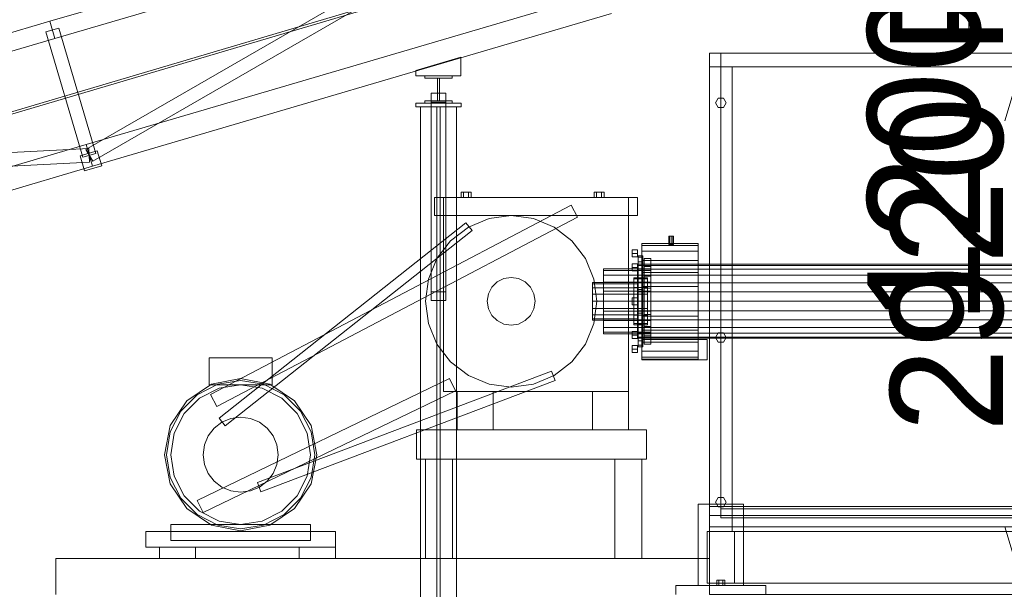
# Model space of a CAD drawing. Header units: millimetres. Extents: x -2233 to 65662, y -50530 to 6847.
# Tile 558 of 656: x 8278 to 10462, y 1112 to 2374. Entities that reach past the tile are written whole.
import ezdxf

# ---------------------------------------------------------------- set-up
doc = ezdxf.new("R2010")
doc.units = ezdxf.units.MM
for name, color, linetype, lineweight in [('COTAS_O', 1, 'Continuous', 0), ('COTAS_P', 1, 'Continuous', 0), ('lateral_C01', 7, 'Continuous', 0), ('lateral_C01-mix', 7, 'Continuous', 0), ('lateral_mezcladora', 7, 'Continuous', 0)]:
    doc.layers.add(name, color=color, linetype=linetype, lineweight=lineweight)
doc.dimstyles.new('R19_100', dxfattribs={"dimtxt": 250, "dimasz": 150, "dimexe": 150, "dimexo": 80, "dimgap": 100, "dimtad": 1, "dimtih": 1, "dimtoh": 1, "dimdsep": 46, "dimcen": 0.09, "dimadec": 0, "dimazin": 0, "dimtfac": 1, "dimtdec": 4, "dimtofl": 0, "dimtmove": 0, "dimatfit": 3, "dimfxl": 1, "dimtolj": 1, "dimtzin": 0, "dimarcsym": 0})

# ---------------------------------------------------------------- blocks, each defined once
blk = doc.blocks.new('DIM_R32_1')
at = {"layer": 'COTAS_P'}
for p, q in [((796, 1103.4), (9904.9, 3783.4)), ((9904.9, 3783.4), (9748.3, 3784.2)), ((9904.9, 3783.4), (9773.7, 3697.9)), ((10158.9, 2920), (9904.9, 3783.4)), ((796, 1103.4), (927.2, 1188.9)), ((1050, 240), (796, 1103.4)), ((796, 1103.4), (952.6, 1102.6))]:
    blk.add_line(p, q, dxfattribs=at)
blk.add_text('9495 P', height=250, rotation=16.3948, dxfattribs=at).set_placement((5322.2, 2539.3))
blk = doc.blocks.new('DIM_R32_3')
at = {"layer": 'COTAS_P'}
for p, q in [((10158.9, 2920), (10558.9, 2920)), ((10558.9, 2920), (10513.9, 2770)), ((10558.9, 0), (10558.9, 2920)), ((10558.9, 2920), (10603.9, 2770)), ((10558.9, 0), (10513.9, 150)), ((10558.9, 0), (10603.9, 150)), ((10158.9, 0), (10558.9, 0))]:
    blk.add_line(p, q, dxfattribs=at)
blk.add_text('2920 P', height=250, rotation=90, dxfattribs=at).set_placement((10458.9, 1460))
blk = doc.blocks.new('DIM_R32_21')
at = {"layer": 'COTAS_O'}
for p, q in [((9808.4, 2300), (10508.4, 2300)), ((10508.4, 2300), (10463.4, 2150)), ((10508.4, 1100), (10508.4, 2300)), ((10508.4, 2300), (10553.4, 2150)), ((10508.4, 1100), (10463.4, 1250)), ((10508.4, 1100), (10553.4, 1250)), ((9808.4, 1100), (10508.4, 1100))]:
    blk.add_line(p, q, dxfattribs=at)
blk.add_text('1200 O', height=250, rotation=90, dxfattribs=at).set_placement((10408.4, 1700))

msp = doc.modelspace()

# ---------------------------------------------------------------- linework, layer by layer
at = {"layer": 'lateral_C01'}
for p, q in [((1105.699, 51.872), (10210.031, 2747.406)), ((1107.119, 47.078), (10211.451, 2742.611)), ((8345.216, 2370.739), (9496.424, 2709.444)), ((8425.219, 2086.336), (9494.573, 2703.25)), ((8356.506, 2332.365), (9507.714, 2671.07)), ((8440.21, 2060.351), (9509.564, 2677.264)), ((8425.658, 2097.327), (9576.866, 2436.032)), ((8439.771, 2049.36), (9590.979, 2388.065)), ((7194.008, 2032.034), (8345.216, 2370.739)), ((8345.216, 2370.739), (8356.506, 2332.365)), ((8365.251, 2355.786), (8336.471, 2347.318)), ((8418.325, 2069.11), (8336.471, 2347.318)), ((8365.251, 2355.786), (8447.105, 2077.577)), ((7205.298, 1993.661), (8356.506, 2332.365)), ((9156.961, 2261.412), (9256.961, 2290.833)), ((9256.961, 2249.412), (9256.961, 2290.833)), ((9156.961, 2261.412), (9156.961, 2249.412)), ((9156.961, 2249.412), (9256.961, 2249.412)), ((9177.243, 2244.412), (9177.243, 2249.412)), ((9177.243, 2249.412), (9237.243, 2249.412)), ((9237.243, 2249.412), (9237.243, 2244.412)), ((9237.243, 2244.412), (9177.243, 2244.412)), ((9204.743, 2194.412), (9204.743, 2244.412)), ((9204.743, 2244.412), (9209.743, 2244.412)), ((9209.743, 2244.412), (9209.743, 2194.412)), ((9191.243, 2211.078), (9223.243, 2211.078)), ((9191.243, 2191.746), (9191.243, 2211.078)), ((9191.243, 2211.078), (9191.243, 1771.078)), ((9223.243, 2211.078), (9223.243, 2191.746)), ((9223.243, 1771.078), (9223.243, 2211.078)), ((9157.243, 2189.412), (9257.243, 2189.412)), ((9157.243, 2189.412), (9157.243, 2181.412)), ((9177.243, 2189.412), (9177.243, 2194.412)), ((9177.243, 2194.412), (9237.243, 2194.412)), ((9237.243, 2189.412), (9177.243, 2189.412)), ((9223.243, 2191.746), (9191.243, 2191.746)), ((9191.243, 1751.746), (9191.243, 2191.746)), ((9209.743, 2194.412), (9204.743, 2194.412)), ((9223.243, 1751.746), (9223.243, 2191.746)), ((9237.243, 2194.412), (9237.243, 2189.412)), ((9257.243, 2181.412), (9257.243, 2189.412)), ((9157.243, 2181.412), (9257.243, 2181.412)), ((9167.243, 2181.412), (9247.243, 2181.412)), ((9167.243, 2181.412), (9167.243, 25)), ((9203.743, 2181.412), (9210.743, 2181.412)), ((9203.743, 2181.412), (9203.743, 25)), ((9210.743, 25), (9210.743, 2181.412)), ((9247.243, 25), (9247.243, 2181.412)), ((7274.451, 1758.623), (8425.658, 2097.327)), ((8425.658, 2097.327), (8439.771, 2049.36)), ((7198.918, 2027.83), (8431.98, 2088.326)), ((8412.117, 2072.495), (8450.49, 2083.785)), ((8447.105, 2077.577), (8418.325, 2069.11)), ((8425.219, 2086.336), (8440.21, 2060.351)), ((8431.98, 2088.326), (8433.45, 2058.362)), ((8460.369, 2050.208), (8450.49, 2083.785)), ((7200.388, 1997.866), (8433.45, 2058.362)), ((8412.117, 2072.495), (8421.996, 2038.918)), ((7288.563, 1710.656), (8439.771, 2049.36)), ((8421.996, 2038.918), (8460.369, 2050.208)), ((9191.243, 1771.078), (9191.243, 1751.746)), ((9223.243, 1771.078), (9191.243, 1771.078)), ((9223.243, 1751.746), (9223.243, 1771.078)), ((9191.243, 1751.746), (9223.243, 1751.746))]:
    msp.add_line(p, q, dxfattribs=at)
at = {"layer": 'lateral_C01-mix'}
for p, q in [((10383.381, 2300), (10383.381, 2685)), ((10783.381, 2300), (10383.381, 2300))]:
    msp.add_line(p, q, dxfattribs=at)
at = {"layer": 'lateral_mezcladora'}
for p, q in [((9808.381, 2300), (16008.381, 2300)), ((9808.381, 2300), (9808.381, 1275)), ((9808.381, 2300), (9808.381, 2270)), ((9808.381, 2300), (9833.381, 2300)), ((9833.381, 2270), (9833.381, 2300)), ((9808.381, 2270), (16008.381, 2270)), ((9808.381, 2270), (9833.381, 2270)), ((9808.381, 2270), (9808.381, 1275)), ((9808.381, 2270), (9858.381, 2270)), ((9808.381, 2270), (9808.381, 1240)), ((9833.381, 1275), (9833.381, 2270)), ((9858.381, 1240), (9858.381, 2270)), ((9821.381, 2190), (9827.381, 2200.392)), ((9827.381, 2179.608), (9821.381, 2190)), ((9827.381, 2200.392), (9839.381, 2200.392)), ((9839.381, 2200.392), (9845.381, 2190)), ((9845.381, 2190), (9839.381, 2179.608)), ((9839.381, 2179.608), (9827.381, 2179.608)), ((9262.881, 1992), (9257.381, 1992)), ((9257.381, 1980), (9257.381, 1992)), ((9273.881, 1992), (9262.881, 1992)), ((9262.881, 1980), (9262.881, 1992)), ((9279.381, 1992), (9273.881, 1992)), ((9273.881, 1980), (9273.881, 1992)), ((9279.381, 1992), (9279.381, 1980)), ((9557.881, 1992), (9552.381, 1992)), ((9552.381, 1980), (9552.381, 1992)), ((9568.881, 1992), (9557.881, 1992)), ((9557.881, 1980), (9557.881, 1992)), ((9574.381, 1992), (9568.881, 1992)), ((9568.881, 1980), (9568.881, 1992)), ((9574.381, 1992), (9574.381, 1980)), ((9198.381, 1980), (9648.381, 1980)), ((9198.381, 1980), (9198.381, 1940)), ((9218.381, 1980), (9628.381, 1980)), ((9218.381, 1980), (9218.381, 1550)), ((9262.881, 1980), (9257.381, 1980)), ((9273.881, 1980), (9262.881, 1980)), ((9273.881, 1980), (9279.381, 1980)), ((9557.881, 1980), (9552.381, 1980)), ((9568.881, 1980), (9557.881, 1980)), ((9568.881, 1980), (9574.381, 1980)), ((9628.381, 1550), (9628.381, 1980)), ((9648.381, 1940), (9648.381, 1980)), ((8701.409, 1543.281), (9501.409, 1963.281)), ((9501.409, 1963.281), (9515.354, 1936.719)), ((8715.354, 1516.719), (9515.354, 1936.719)), ((8720.635, 1490.837), (9267.883, 1923.93)), ((9198.381, 1940), (9648.381, 1940)), ((9267.883, 1923.93), (9281.535, 1906.679)), ((9273.381, 1914.545), (9319.206, 1933.526)), ((9319.206, 1933.526), (9368.381, 1940)), ((9368.381, 1940), (9417.557, 1933.526)), ((9417.557, 1933.526), (9463.381, 1914.545)), ((8734.288, 1473.586), (9281.535, 1906.679)), ((9234.031, 1884.35), (9273.381, 1914.545)), ((9463.381, 1914.545), (9502.732, 1884.35)), ((9203.837, 1845), (9234.031, 1884.35)), ((9502.732, 1884.35), (9532.926, 1845)), ((9719.846, 1894), (9718.381, 1894)), ((9718.381, 1876), (9718.381, 1894)), ((9723.381, 1894), (9719.846, 1894)), ((9719.846, 1876), (9719.846, 1894)), ((9726.917, 1894), (9723.381, 1894)), ((9723.381, 1876), (9723.381, 1894)), ((9728.381, 1894), (9726.917, 1894)), ((9726.917, 1876), (9726.917, 1894)), ((9728.381, 1894), (9728.381, 1876)), ((9636.381, 1856), (9636.381, 1863.794)), ((9636.381, 1863.794), (9648.381, 1863.794)), ((9648.381, 1856), (9648.381, 1863.794)), ((9658.381, 1873.639), (9658.381, 1878)), ((9658.381, 1878), (9783.381, 1878)), ((9658.381, 1860.851), (9658.381, 1873.639)), ((9658.381, 1873.639), (9783.381, 1873.639)), ((9658.381, 1840.51), (9658.381, 1860.851)), ((9658.381, 1860.851), (9783.381, 1860.851)), ((9719.846, 1876), (9718.381, 1876)), ((9723.381, 1876), (9719.846, 1876)), ((9726.917, 1876), (9723.381, 1876)), ((9726.917, 1876), (9728.381, 1876)), ((9783.381, 1873.639), (9783.381, 1878)), ((9783.381, 1860.851), (9783.381, 1873.639)), ((9783.381, 1840.51), (9783.381, 1860.851)), ((9184.856, 1799.176), (9203.837, 1845)), ((9532.926, 1845), (9551.907, 1799.176)), ((9636.381, 1848.206), (9636.381, 1856)), ((9648.381, 1856), (9636.381, 1856)), ((9636.381, 1848.206), (9648.381, 1848.206)), ((9648.381, 1856), (9648.381, 1848.206)), ((9650.381, 1847.559), (9650.381, 1851)), ((9650.381, 1851), (9660.381, 1851)), ((9650.381, 1837.469), (9650.381, 1847.559)), ((9650.381, 1847.559), (9660.381, 1847.559)), ((9650.381, 1821.418), (9650.381, 1837.469)), ((9650.381, 1837.469), (9660.381, 1837.469)), ((9658.381, 1814), (9658.381, 1840.51)), ((9658.381, 1840.51), (9783.381, 1840.51)), ((9660.381, 1847.559), (9660.381, 1851)), ((9660.381, 1837.469), (9660.381, 1847.559)), ((9660.381, 1821.418), (9660.381, 1837.469)), ((9663.381, 1840.35), (9663.381, 1845)), ((9663.381, 1845), (9678.381, 1845)), ((9663.381, 1826.857), (9663.381, 1840.35)), ((9663.381, 1840.35), (9678.381, 1840.35)), ((9678.381, 1840.35), (9678.381, 1845)), ((9678.381, 1826.857), (9678.381, 1840.35)), ((9783.381, 1814), (9783.381, 1840.51)), ((9573.381, 1818.476), (9573.381, 1822)), ((9573.381, 1822), (9678.381, 1822)), ((9573.381, 1808.249), (9573.381, 1818.476)), ((9573.381, 1818.476), (9678.381, 1818.476)), ((9636.381, 1824.953), (9636.381, 1832.748)), ((9636.381, 1832.748), (9648.381, 1832.748)), ((9636.381, 1817.159), (9636.381, 1824.953)), ((9648.381, 1824.953), (9636.381, 1824.953)), ((9636.381, 1817.159), (9648.381, 1817.159)), ((9648.381, 1824.953), (9648.381, 1832.748)), ((9648.381, 1829.206), (9648.381, 1832)), ((9648.381, 1832), (16168.381, 1832)), ((9648.381, 1821.014), (9648.381, 1829.206)), ((9648.381, 1829.206), (16168.381, 1829.206)), ((9648.381, 1824.953), (9648.381, 1817.159)), ((9648.381, 1807.983), (9648.381, 1821.014)), ((9648.381, 1821.014), (16168.381, 1821.014)), ((9650.381, 1800.5), (9650.381, 1821.418)), ((9650.381, 1821.418), (9660.381, 1821.418)), ((9658.381, 1783.129), (9658.381, 1814)), ((9658.381, 1814), (9783.381, 1814)), ((9660.381, 1800.5), (9660.381, 1821.418)), ((9663.381, 1805.84), (9663.381, 1826.857)), ((9663.381, 1826.857), (9678.381, 1826.857)), ((9678.381, 1805.84), (9678.381, 1826.857)), ((9678.381, 1818.476), (9678.381, 1822)), ((9678.381, 1808.249), (9678.381, 1818.476)), ((9783.381, 1783.129), (9783.381, 1814)), ((9178.381, 1750), (9184.856, 1799.176)), ((9325.504, 1781.153), (9337.229, 1792.878)), ((9337.229, 1792.878), (9352.004, 1800.406)), ((9352.004, 1800.406), (9368.381, 1803)), ((9368.381, 1803), (9384.759, 1800.406)), ((9384.759, 1800.406), (9399.534, 1792.878)), ((9399.534, 1792.878), (9411.259, 1781.153)), ((9548.381, 1788.803), (9548.381, 1792)), ((9548.381, 1792), (9648.381, 1792)), ((9551.907, 1799.176), (9558.381, 1750)), ((9573.381, 1792.321), (9573.381, 1808.249)), ((9573.381, 1808.249), (9678.381, 1808.249)), ((9573.381, 1772.249), (9573.381, 1792.321)), ((9573.381, 1792.321), (9678.381, 1792.321)), ((9640.381, 1799.455), (9640.381, 1802)), ((9640.381, 1802), (9670.381, 1802)), ((9640.381, 1792.069), (9640.381, 1799.455)), ((9640.381, 1799.455), (9670.381, 1799.455)), ((9640.381, 1780.565), (9640.381, 1792.069)), ((9640.381, 1792.069), (9670.381, 1792.069)), ((9648.381, 1791), (9648.381, 1807.983)), ((9648.381, 1807.983), (16168.381, 1807.983)), ((9648.381, 1788.803), (9648.381, 1792)), ((9648.381, 1771.223), (9648.381, 1791)), ((9648.381, 1791), (16168.381, 1791)), ((9650.381, 1776.141), (9650.381, 1800.5)), ((9650.381, 1800.5), (9660.381, 1800.5)), ((9660.381, 1776.141), (9660.381, 1800.5)), ((9663.381, 1779.357), (9663.381, 1805.84)), ((9663.381, 1805.84), (9678.381, 1805.84)), ((9670.381, 1799.455), (9670.381, 1802)), ((9670.381, 1792.069), (9670.381, 1799.455)), ((9670.381, 1780.565), (9670.381, 1792.069)), ((9678.381, 1792.321), (9678.381, 1808.249)), ((9678.381, 1779.357), (9678.381, 1805.84)), ((9678.381, 1772.249), (9678.381, 1792.321)), ((9317.975, 1766.378), (9325.504, 1781.153)), ((9411.259, 1781.153), (9418.787, 1766.378)), ((9548.381, 1779.698), (9548.381, 1788.803)), ((9548.381, 1788.803), (9648.381, 1788.803)), ((9548.381, 1766.073), (9548.381, 1779.698)), ((9548.381, 1779.698), (9648.381, 1779.698)), ((9573.381, 1750), (9573.381, 1772.249)), ((9573.381, 1772.249), (9678.381, 1772.249)), ((9640.381, 1766.069), (9640.381, 1780.565)), ((9640.381, 1780.565), (9670.381, 1780.565)), ((9648.381, 1779.698), (9648.381, 1788.803)), ((9648.381, 1766.073), (9648.381, 1779.698)), ((9648.381, 1750), (9648.381, 1771.223)), ((9648.381, 1771.223), (16168.381, 1771.223)), ((9650.381, 1750), (9650.381, 1776.141)), ((9650.381, 1776.141), (9660.381, 1776.141)), ((9658.381, 1750), (9658.381, 1783.129)), ((9658.381, 1783.129), (9783.381, 1783.129)), ((9660.381, 1750), (9660.381, 1776.141)), ((9663.381, 1750), (9663.381, 1779.357)), ((9663.381, 1779.357), (9678.381, 1779.357)), ((9670.381, 1766.069), (9670.381, 1780.565)), ((9678.381, 1750), (9678.381, 1779.357)), ((9678.381, 1750), (9678.381, 1772.249)), ((9783.381, 1750), (9783.381, 1783.129)), ((9184.856, 1700.824), (9178.381, 1750)), ((9315.381, 1750), (9317.975, 1766.378)), ((9317.975, 1733.622), (9315.381, 1750)), ((9418.787, 1766.378), (9421.381, 1750)), ((9421.381, 1750), (9418.787, 1733.622)), ((9548.381, 1750), (9548.381, 1766.073)), ((9548.381, 1766.073), (9648.381, 1766.073)), ((9548.381, 1733.927), (9548.381, 1750)), ((9648.381, 1750), (9548.381, 1750)), ((9558.381, 1750), (9551.907, 1700.824)), ((9573.381, 1727.751), (9573.381, 1750)), ((9678.381, 1750), (9573.381, 1750)), ((9636.381, 1750), (9636.381, 1757.794)), ((9636.381, 1757.794), (9648.381, 1757.794)), ((9636.381, 1742.206), (9636.381, 1750)), ((9648.381, 1750), (9636.381, 1750)), ((9640.381, 1750), (9640.381, 1766.069)), ((9640.381, 1766.069), (9670.381, 1766.069)), ((9640.381, 1733.931), (9640.381, 1750)), ((9670.381, 1750), (9640.381, 1750)), ((9648.381, 1750), (9648.381, 1766.073)), ((9648.381, 1750), (9648.381, 1757.794)), ((9648.381, 1728.777), (9648.381, 1750)), ((16168.381, 1750), (9648.381, 1750)), ((9648.381, 1750), (9648.381, 1733.927)), ((9648.381, 1750), (9648.381, 1742.206)), ((9650.381, 1723.859), (9650.381, 1750)), ((9660.381, 1750), (9650.381, 1750)), ((9658.381, 1716.871), (9658.381, 1750)), ((9783.381, 1750), (9658.381, 1750)), ((9660.381, 1750), (9660.381, 1723.859)), ((9663.381, 1720.643), (9663.381, 1750)), ((9678.381, 1750), (9663.381, 1750)), ((9670.381, 1750), (9670.381, 1766.069)), ((9670.381, 1750), (9670.381, 1733.931)), ((9678.381, 1750), (9678.381, 1727.751)), ((9678.381, 1750), (9678.381, 1720.643)), ((9783.381, 1750), (9783.381, 1716.871)), ((9325.504, 1718.847), (9317.975, 1733.622)), ((9418.787, 1733.622), (9411.259, 1718.847)), ((9548.381, 1733.927), (9548.381, 1720.302)), ((9548.381, 1733.927), (9648.381, 1733.927)), ((9573.381, 1727.751), (9573.381, 1707.679)), ((9573.381, 1727.751), (9678.381, 1727.751)), ((9636.381, 1742.206), (9648.381, 1742.206)), ((9640.381, 1733.931), (9640.381, 1719.435)), ((9640.381, 1733.931), (9670.381, 1733.931)), ((9648.381, 1733.927), (9648.381, 1720.302)), ((9648.381, 1728.777), (9648.381, 1709)), ((9648.381, 1728.777), (16168.381, 1728.777)), ((9670.381, 1733.931), (9670.381, 1719.435)), ((9678.381, 1727.751), (9678.381, 1707.679)), ((9337.229, 1707.122), (9325.504, 1718.847)), ((9352.004, 1699.594), (9337.229, 1707.122)), ((9399.534, 1707.122), (9384.759, 1699.594)), ((9411.259, 1718.847), (9399.534, 1707.122)), ((9548.381, 1720.302), (9548.381, 1711.197)), ((9548.381, 1720.302), (9648.381, 1720.302)), ((9548.381, 1711.197), (9548.381, 1708)), ((9548.381, 1711.197), (9648.381, 1711.197)), ((9548.381, 1708), (9648.381, 1708)), ((9573.381, 1707.679), (9573.381, 1691.751)), ((9573.381, 1707.679), (9678.381, 1707.679)), ((9640.381, 1719.435), (9640.381, 1707.931)), ((9640.381, 1719.435), (9670.381, 1719.435)), ((9640.381, 1707.931), (9640.381, 1700.545)), ((9640.381, 1707.931), (9670.381, 1707.931)), ((9648.381, 1720.302), (9648.381, 1711.197)), ((9648.381, 1711.197), (9648.381, 1708)), ((9648.381, 1709), (9648.381, 1692.017)), ((9648.381, 1709), (16168.381, 1709)), ((9650.381, 1723.859), (9650.381, 1699.5)), ((9650.381, 1723.859), (9660.381, 1723.859)), ((9658.381, 1716.871), (9658.381, 1686)), ((9658.381, 1716.871), (9783.381, 1716.871)), ((9660.381, 1723.859), (9660.381, 1699.5)), ((9663.381, 1720.643), (9663.381, 1694.16)), ((9663.381, 1720.643), (9678.381, 1720.643)), ((9670.381, 1719.435), (9670.381, 1707.931)), ((9670.381, 1707.931), (9670.381, 1700.545)), ((9678.381, 1720.643), (9678.381, 1694.16)), ((9678.381, 1707.679), (9678.381, 1691.751)), ((9783.381, 1716.871), (9783.381, 1686)), ((9203.837, 1655), (9184.856, 1700.824)), ((9368.381, 1697), (9352.004, 1699.594)), ((9384.759, 1699.594), (9368.381, 1697)), ((9551.907, 1700.824), (9532.926, 1655)), ((9573.381, 1691.751), (9573.381, 1681.524)), ((9573.381, 1691.751), (9678.381, 1691.751)), ((9573.381, 1681.524), (9573.381, 1678)), ((9573.381, 1681.524), (9678.381, 1681.524)), ((9636.381, 1675.047), (9636.381, 1682.841)), ((9636.381, 1682.841), (9648.381, 1682.841)), ((9640.381, 1700.545), (9640.381, 1698)), ((9640.381, 1700.545), (9670.381, 1700.545)), ((9640.381, 1698), (9670.381, 1698)), ((9648.381, 1692.017), (9648.381, 1678.986)), ((9648.381, 1692.017), (16168.381, 1692.017)), ((9648.381, 1675.047), (9648.381, 1682.841)), ((9650.381, 1699.5), (9650.381, 1678.582)), ((9650.381, 1699.5), (9660.381, 1699.5)), ((9658.381, 1686), (9658.381, 1659.49)), ((9658.381, 1686), (9783.381, 1686)), ((9660.381, 1699.5), (9660.381, 1678.582)), ((9663.381, 1694.16), (9663.381, 1673.143)), ((9663.381, 1694.16), (9678.381, 1694.16)), ((9670.381, 1700.545), (9670.381, 1698)), ((9678.381, 1694.16), (9678.381, 1673.143)), ((9678.381, 1691.751), (9678.381, 1681.524)), ((9678.381, 1681.524), (9678.381, 1678)), ((9783.381, 1686), (9783.381, 1659.49)), ((9573.381, 1678), (9678.381, 1678)), ((9636.381, 1667.252), (9636.381, 1675.047)), ((9648.381, 1675.047), (9636.381, 1675.047)), ((9636.381, 1667.252), (9648.381, 1667.252)), ((9648.381, 1678.986), (9648.381, 1670.794)), ((9648.381, 1678.986), (16168.381, 1678.986)), ((9648.381, 1675.047), (9648.381, 1667.252)), ((9648.381, 1670.794), (9648.381, 1668)), ((9648.381, 1670.794), (16168.381, 1670.794)), ((9648.381, 1668), (16168.381, 1668)), ((9650.381, 1678.582), (9650.381, 1662.531)), ((9650.381, 1678.582), (9660.381, 1678.582)), ((9650.381, 1662.531), (9650.381, 1652.441)), ((9650.381, 1662.531), (9660.381, 1662.531)), ((9658.381, 1665), (9803.381, 1665)), ((9658.381, 1665), (9658.381, 1620)), ((9660.381, 1678.582), (9660.381, 1662.531)), ((9660.381, 1662.531), (9660.381, 1652.441)), ((9663.381, 1673.143), (9663.381, 1659.65)), ((9663.381, 1673.143), (9678.381, 1673.143)), ((9678.381, 1673.143), (9678.381, 1659.65)), ((9803.381, 1620), (9803.381, 1665)), ((9821.381, 1670), (9827.381, 1680.392)), ((9827.381, 1659.608), (9821.381, 1670)), ((9827.381, 1680.392), (9839.381, 1680.392)), ((9839.381, 1680.392), (9845.381, 1670)), ((9845.381, 1670), (9839.381, 1659.608)), ((9234.031, 1615.65), (9203.837, 1655)), ((9532.926, 1655), (9502.732, 1615.65)), ((9636.381, 1644), (9636.381, 1651.794)), ((9636.381, 1651.794), (9648.381, 1651.794)), ((9636.381, 1636.206), (9636.381, 1644)), ((9648.381, 1644), (9636.381, 1644)), ((9648.381, 1644), (9648.381, 1651.794)), ((9648.381, 1644), (9648.381, 1636.206)), ((9650.381, 1652.441), (9650.381, 1649)), ((9650.381, 1652.441), (9660.381, 1652.441)), ((9650.381, 1649), (9660.381, 1649)), ((9658.381, 1659.49), (9658.381, 1639.149)), ((9658.381, 1659.49), (9783.381, 1659.49)), ((9658.381, 1639.149), (9658.381, 1626.361)), ((9658.381, 1639.149), (9783.381, 1639.149)), ((9660.381, 1652.441), (9660.381, 1649)), ((9663.381, 1659.65), (9663.381, 1655)), ((9663.381, 1659.65), (9678.381, 1659.65)), ((9663.381, 1655), (9678.381, 1655)), ((9678.381, 1659.65), (9678.381, 1655)), ((9783.381, 1659.49), (9783.381, 1639.149)), ((9783.381, 1639.149), (9783.381, 1626.361)), ((9839.381, 1659.608), (9827.381, 1659.608)), ((8698.631, 1625), (8838.131, 1625)), ((8698.631, 1625), (8698.631, 1565)), ((8838.131, 1565), (8838.131, 1625)), ((9636.381, 1636.206), (9648.381, 1636.206)), ((9658.381, 1626.361), (9658.381, 1622)), ((9658.381, 1626.361), (9783.381, 1626.361)), ((9658.381, 1622), (9783.381, 1622)), ((9658.381, 1620), (9803.381, 1620)), ((9783.381, 1626.361), (9783.381, 1622)), ((9458.162, 1594.984), (8805.41, 1348.077)), ((9273.381, 1585.455), (9234.031, 1615.65)), ((9458.162, 1594.984), (9465.946, 1574.407)), ((9502.732, 1615.65), (9463.381, 1585.455)), ((8671.867, 1308.512), (9231.867, 1578.512)), ((8703.727, 1566.089), (8768.381, 1578.95)), ((8717.61, 1566.259), (8768.381, 1574.3)), ((8768.381, 1578.95), (8833.036, 1566.089)), ((8768.381, 1574.3), (8819.153, 1566.259)), ((9465.946, 1574.407), (8813.193, 1327.5)), ((9231.867, 1578.512), (9244.896, 1551.488)), ((9319.206, 1566.474), (9273.381, 1585.455)), ((9463.381, 1585.455), (9417.557, 1566.474)), ((8648.916, 1529.466), (8703.727, 1566.089)), ((8671.808, 1542.921), (8717.61, 1566.259)), ((8677.275, 1535.398), (8720.484, 1557.414)), ((8684.896, 1281.488), (9244.896, 1551.488)), ((8698.631, 1565), (8838.131, 1565)), ((8720.484, 1557.414), (8768.381, 1565)), ((8768.381, 1565), (8816.279, 1557.414)), ((8816.279, 1557.414), (8859.488, 1535.398)), ((8819.153, 1566.259), (8864.955, 1542.921)), ((8833.036, 1566.089), (8887.847, 1529.466)), ((9368.381, 1560), (9319.206, 1566.474)), ((9417.557, 1566.474), (9368.381, 1560)), ((8612.292, 1474.654), (8648.916, 1529.466)), ((8635.46, 1506.573), (8671.808, 1542.921)), ((8642.984, 1501.107), (8677.275, 1535.398)), ((8701.409, 1543.281), (8715.354, 1516.719)), ((8859.488, 1535.398), (8893.779, 1501.107)), ((8864.955, 1542.921), (8901.303, 1506.573)), ((8887.847, 1529.466), (8924.471, 1474.654)), ((9218.381, 1550), (9628.381, 1550)), ((9248.381, 1550), (9328.381, 1550)), ((9248.381, 1550), (9248.381, 1465)), ((9328.381, 1465), (9328.381, 1550)), ((9548.381, 1550), (9628.381, 1550)), ((9548.381, 1550), (9548.381, 1465)), ((9628.381, 1465), (9628.381, 1550)), ((8612.123, 1460.771), (8635.46, 1506.573)), ((8620.968, 1457.898), (8642.984, 1501.107)), ((8720.635, 1490.837), (8734.288, 1473.586)), ((8726.881, 1481.88), (8746.9, 1490.172)), ((8746.9, 1490.172), (8768.381, 1493)), ((8768.381, 1493), (8789.863, 1490.172)), ((8789.863, 1490.172), (8809.881, 1481.88)), ((8893.779, 1501.107), (8915.795, 1457.898)), ((8901.303, 1506.573), (8924.64, 1460.771)), ((8599.431, 1410), (8612.292, 1474.654)), ((8696.501, 1451.5), (8709.692, 1468.69)), ((8709.692, 1468.69), (8726.881, 1481.88)), ((8809.881, 1481.88), (8827.071, 1468.69)), ((8827.071, 1468.69), (8840.262, 1451.5)), ((8924.471, 1474.654), (8937.331, 1410)), ((9158.381, 1465), (9668.381, 1465)), ((9158.381, 1465), (9158.381, 1400)), ((9248.381, 1465), (9328.381, 1465)), ((9548.381, 1465), (9628.381, 1465)), ((9668.381, 1400), (9668.381, 1465)), ((8604.081, 1410), (8612.123, 1460.771)), ((8613.381, 1410), (8620.968, 1457.898)), ((8688.21, 1431.482), (8696.501, 1451.5)), ((8840.262, 1451.5), (8848.553, 1431.482)), ((8915.795, 1457.898), (8923.381, 1410)), ((8924.64, 1460.771), (8932.681, 1410)), ((8685.381, 1410), (8688.21, 1431.482)), ((8848.553, 1431.482), (8851.381, 1410)), ((8612.292, 1345.346), (8599.431, 1410)), ((8612.123, 1359.229), (8604.081, 1410)), ((8620.968, 1362.102), (8613.381, 1410)), ((8688.21, 1388.518), (8685.381, 1410)), ((8851.381, 1410), (8848.553, 1388.518)), ((8923.381, 1410), (8915.795, 1362.102)), ((8937.331, 1410), (8924.471, 1345.346)), ((8932.681, 1410), (8924.64, 1359.229)), ((9158.381, 1400), (9668.381, 1400)), ((9178.381, 1400), (9238.381, 1400)), ((9178.381, 1400), (9178.381, 1180)), ((9238.381, 1180), (9238.381, 1400)), ((9598.381, 1400), (9658.381, 1400)), ((9598.381, 1400), (9598.381, 1180)), ((9658.381, 1180), (9658.381, 1400)), ((8696.501, 1368.5), (8688.21, 1388.518)), ((8848.553, 1388.518), (8840.262, 1368.5)), ((8635.46, 1313.427), (8612.123, 1359.229)), ((8642.984, 1318.893), (8620.968, 1362.102)), ((8709.692, 1351.31), (8696.501, 1368.5)), ((8840.262, 1368.5), (8827.071, 1351.31)), ((8915.795, 1362.102), (8893.779, 1318.893)), ((8924.64, 1359.229), (8901.303, 1313.427)), ((8648.916, 1290.534), (8612.292, 1345.346)), ((8726.881, 1338.12), (8709.692, 1351.31)), ((8746.9, 1329.828), (8726.881, 1338.12)), ((8809.881, 1338.12), (8789.863, 1329.828)), ((8805.41, 1348.077), (8813.193, 1327.5)), ((8827.071, 1351.31), (8809.881, 1338.12)), ((8924.471, 1345.346), (8887.847, 1290.534)), ((8671.808, 1277.079), (8635.46, 1313.427)), ((8677.275, 1284.602), (8642.984, 1318.893)), ((8768.381, 1327), (8746.9, 1329.828)), ((8789.863, 1329.828), (8768.381, 1327)), ((8893.779, 1318.893), (8859.488, 1284.602)), ((8901.303, 1313.427), (8864.955, 1277.079)), ((9821.381, 1305), (9827.381, 1315.392)), ((9827.381, 1315.392), (9839.381, 1315.392)), ((9839.381, 1315.392), (9845.381, 1305)), ((8703.727, 1253.911), (8648.916, 1290.534)), ((8671.867, 1308.512), (8684.896, 1281.488)), ((8887.847, 1290.534), (8833.036, 1253.911)), ((9783.381, 1300), (9883.381, 1300)), ((9783.381, 1300), (9783.381, 1120)), ((9808.381, 1295), (16008.381, 1295)), ((9808.381, 1295), (9808.381, 1250)), ((9827.381, 1294.608), (9821.381, 1305)), ((9839.381, 1294.608), (9827.381, 1294.608)), ((9833.381, 1290), (15408.381, 1290)), ((9833.381, 1290), (9833.381, 1270)), ((9845.381, 1305), (9839.381, 1294.608)), ((9883.381, 1120), (9883.381, 1300)), ((8717.61, 1253.741), (8671.808, 1277.079)), ((8720.484, 1262.586), (8677.275, 1284.602)), ((8859.488, 1284.602), (8816.279, 1262.586)), ((8864.955, 1277.079), (8819.153, 1253.741)), ((9808.381, 1275), (16008.381, 1275)), ((9808.381, 1275), (9833.381, 1275)), ((9833.381, 1270), (15408.381, 1270)), ((8613.381, 1255), (8923.381, 1255)), ((8613.381, 1255), (8613.381, 1220)), ((8768.381, 1241.05), (8703.727, 1253.911)), ((8768.381, 1245.7), (8717.61, 1253.741)), ((8768.381, 1255), (8720.484, 1262.586)), ((8816.279, 1262.586), (8768.381, 1255)), ((8833.036, 1253.911), (8768.381, 1241.05)), ((8819.153, 1253.741), (8768.381, 1245.7)), ((8923.381, 1220), (8923.381, 1255)), ((9808.381, 1250), (16008.381, 1250)), ((8558.381, 1240), (8978.381, 1240)), ((8558.381, 1240), (8558.381, 1205)), ((8978.381, 1205), (8978.381, 1240)), ((9803.381, 1240), (9863.381, 1240)), ((9803.381, 1240), (9803.381, 1125)), ((9808.381, 1240), (16008.381, 1240)), ((9808.381, 1240), (9808.381, 1125)), ((9808.381, 1240), (9858.381, 1240)), ((9863.381, 1125), (9863.381, 1240)), ((8558.381, 1205), (8978.381, 1205)), ((8588.381, 1205), (8668.381, 1205)), ((8588.381, 1205), (8588.381, 1180)), ((8613.381, 1220), (8923.381, 1220)), ((8668.381, 1180), (8668.381, 1205)), ((8898.381, 1205), (8978.381, 1205)), ((8898.381, 1205), (8898.381, 1180)), ((8978.381, 1180), (8978.381, 1205)), ((8358.381, 1180), (9808.381, 1180)), ((8358.381, 1180), (8358.381, 1100)), ((8588.381, 1180), (8668.381, 1180)), ((8898.381, 1180), (8978.381, 1180)), ((9178.381, 1180), (9238.381, 1180)), ((9598.381, 1180), (9658.381, 1180)), ((9808.381, 1100), (9808.381, 1180)), ((9733.381, 1120), (9933.381, 1120)), ((9733.381, 1120), (9733.381, 1100)), ((9783.381, 1120), (9883.381, 1120)), ((9803.381, 1125), (9863.381, 1125)), ((9808.381, 1125), (16008.381, 1125)), ((9828.881, 1132), (9824.381, 1132)), ((9824.381, 1120), (9824.381, 1132)), ((9828.881, 1120), (9824.381, 1120)), ((9837.881, 1132), (9828.881, 1132)), ((9828.881, 1120), (9828.881, 1132)), ((9837.881, 1120), (9828.881, 1120)), ((9842.381, 1132), (9837.881, 1132)), ((9837.881, 1120), (9837.881, 1132)), ((9837.881, 1120), (9842.381, 1120)), ((9842.381, 1132), (9842.381, 1120)), ((9933.381, 1100), (9933.381, 1120))]:
    msp.add_line(p, q, dxfattribs=at)

# ---------------------------------------------------------------- dimensions: what is measured, and where the dimension line sits
at = {"layer": 'COTAS_O'}
dim = msp.add_aligned_dim(p1=(9808.381, 1100), p2=(9808.381, 2300), distance=-700, text='<> O', dimstyle='R19_100', dxfattribs=at)
dim.commit()
dim.dimension.update_dxf_attribs({"geometry": 'DIM_R32_21', "text_midpoint": (10508.381, 1700)})
at = {"layer": 'COTAS_P'}
for p1, distance, picture, middle in [((1050, 240), 900, 'DIM_R32_1', (5350.437, 2443.406)), ((10158.931, 0), -400, 'DIM_R32_3', (10558.931, 1460))]:
    dim = msp.add_aligned_dim(p1=p1, p2=(10158.931, 2920), distance=distance, text='<> P', dimstyle='R19_100', dxfattribs=at)
    dim.commit()
    dim.dimension.update_dxf_attribs({"geometry": picture, "text_midpoint": middle})

doc.saveas('drawing.dxf')
